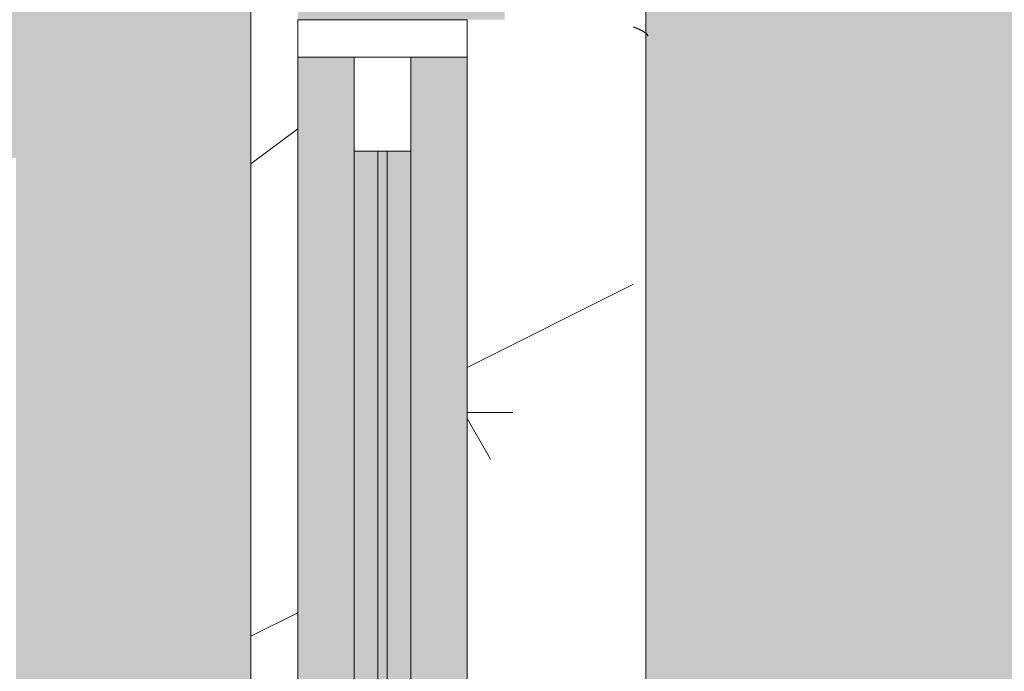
# Model space of a CAD drawing. Header units: millimetres. Extents: x 5980700 to 6194397, y -12939 to 2351883.
# Tile 209 of 587: x 6060441 to 6060965, y -2412 to -2065. Entities that reach past the tile are written whole.
import ezdxf

# ---------------------------------------------------------------- set-up
doc = ezdxf.new("R2010")
doc.units = ezdxf.units.MM
for name, color, linetype, lineweight in [('A-DOOR-FRAM', 31, 'Continuous', 18), ('A-DOOR-GLAZ', 31, 'Continuous', 9), ('A-FLOR-PATT', 8, 'Continuous', 18), ('A-GLAZ', 151, 'Continuous', 9), ('A-GLAZ-SILL', 1, 'Continuous', 9), ('A-WALL', 113, 'Continuous', 18), ('A-WALL-PATT', 111, 'Continuous', 25)]:
    doc.layers.add(name, color=color, linetype=linetype, lineweight=lineweight)

# ---------------------------------------------------------------- blocks, each defined once
blk = doc.blocks.new('FX-HRT-JANELA_CORRER-4FLS - 270x190cm-4FLS-ALU-3_0cmFolha 5-V52-PLANTA DE CAIMENTO DE PISOS - TÉRREO')
at = {"layer": 'A-DOOR-FRAM', "lineweight": 5}
h = blk.add_hatch(color=251, dxfattribs=at)
h.paths.add_polyline_path([(-689.9999999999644, -47.49999999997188), (-689.9999999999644, -34.99999999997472), (-1279.99999999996, -34.99999999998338), (-1279.99999999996, -47.49999999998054), (-827.4193548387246, -47.49999999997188)])
h.paths.add_polyline_path([(-689.9999999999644, -17.49999999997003), (-1279.99999999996, -17.49999999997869), (-1279.99999999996, -29.99999999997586), (-689.9999999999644, -29.99999999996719)])
at = {"layer": 'A-DOOR-GLAZ', "lineweight": 5}
h = blk.add_hatch(dxfattribs=at)
h.set_pattern_fill('FP_74', color=256, style=0, pattern_type=2)
h.set_pattern_definition([(135, (-3415.191, -20191.887), (-449.0128060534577, -449.0128060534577), []), (135, (-3415.191, -20033.137), (-898.0256121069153, 5.684341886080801e-14), []), (135, (-3415.191, -20350.637), (-898.0256121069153, 5.684341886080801e-14), [])])
h.paths.add_polyline_path([(-639.9999999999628, -34.99999999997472), (-639.9999999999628, -17.49999999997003), (-689.9999999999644, -17.49999999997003), (-689.9999999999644, -47.49999999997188), (-640.0000000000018, -47.49999999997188), (-639.9999999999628, -36.74074074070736)])
h.paths.add_polyline_path([(-1279.99999999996, -29.99999999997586), (-1279.99999999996, -17.49999999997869), (-1329.999999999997, -17.49999999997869), (-1329.999999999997, -47.49999999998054), (-1279.99999999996, -47.49999999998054), (-1279.99999999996, -34.99999999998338)])
blk.add_hatch(color=255, dxfattribs=at).paths.add_polyline_path([(-689.9999999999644, -29.99999999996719), (-1279.99999999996, -29.99999999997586), (-1279.99999999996, -34.99999999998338), (-689.9999999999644, -34.99999999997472)])
at = {"layer": 'A-GLAZ', "lineweight": 5}
h = blk.add_hatch(color=251, dxfattribs=at)
h.paths.add_polyline_path([(1329.999999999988, -17.49999999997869), (1329.999999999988, 12.50000000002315), (-1329.999999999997, 12.50000000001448), (-1329.999999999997, -17.49999999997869), (-639.9999999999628, -17.49999999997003), (-640.0000000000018, -47.49999999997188), (639.9999999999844, -47.49999999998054), (639.9999999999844, -17.49999999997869), (1286.991277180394, -17.49999999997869)])
h.paths.add_polyline_path([(1329.999999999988, -57.49999999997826), (1329.999999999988, -47.49999999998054), (690.0000000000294, -47.49999999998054), (689.9999999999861, -77.49999999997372), (1329.999999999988, -77.49999999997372)])
h.paths.add_polyline_path([(-689.9999999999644, -47.49999999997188), (-1329.999999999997, -47.49999999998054), (-1329.999999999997, -77.49999999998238), (-690.0000000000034, -77.49999999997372), (-690.0000000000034, -57.49999999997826)])
at = {"layer": 'A-DOOR-FRAM', "color": 250, "lineweight": 5}
for p, q in [((-1279.99999999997, -17.49999999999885), (-1329.99999999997, -17.49999999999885)), ((-1279.99999999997, -47.49999999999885), (-1279.99999999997, -17.49999999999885)), ((-1329.99999999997, -47.49999999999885), (-1279.99999999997, -47.49999999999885))]:
    blk.add_line(p, q, dxfattribs=at)
at = {"layer": 'A-DOOR-FRAM', "color": 90, "lineweight": 5}
for p, q in [((-689.9999999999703, -17.49999999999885), (-1279.99999999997, -17.49999999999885)), ((-1279.99999999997, -47.49999999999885), (-689.9999999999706, -47.49999999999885))]:
    blk.add_line(p, q, dxfattribs=at)
at = {"layer": 'A-DOOR-GLAZ', "color": 250, "lineweight": 5}
for p, q in [((-689.9999999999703, -29.99999999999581), (-1279.99999999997, -29.99999999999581)), ((-1279.99999999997, -29.99999999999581), (-1279.99999999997, -34.99999999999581)), ((-1279.99999999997, -34.99999999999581), (-689.9999999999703, -34.99999999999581))]:
    blk.add_line(p, q, dxfattribs=at)
at = {"layer": 'A-GLAZ', "color": 130}
for p, q in [((-1330.000000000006, 12.49999999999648), (-1350.000000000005, 12.49999999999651)), ((-1350.000000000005, 12.49999999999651), (-1350.000000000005, -77.49999999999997)), ((-1330.000000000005, -77.5), (-1330.000000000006, 12.49999999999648)), ((-1350.000000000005, -77.49999999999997), (-1330.000000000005, -77.5))]:
    blk.add_line(p, q, dxfattribs=at)
at = {"layer": 'A-GLAZ', "color": 90, "lineweight": 5}
for p, q in [((1329.999999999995, 12.49999999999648), (-1330.000000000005, 12.49999999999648)), ((-1330.000000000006, -77.5), (-690.0000000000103, -77.5))]:
    blk.add_line(p, q, dxfattribs=at)
blk = doc.blocks.new('FP_54-PLANTA DE CAIMENTO DE PISOS - TÉRREO')
at = {"layer": 'A-GLAZ-SILL', "color": 90, "lineweight": 5}
blk.add_line((1374.999999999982, 107.4999999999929), (-1374.999999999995, 107.4999999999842), dxfattribs=at)
at = {"layer": 'A-GLAZ-SILL', "lineweight": 5}
for p, q in [((-1344.560547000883, 104.6569732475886), (-1344.435872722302, 104.9124589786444)), ((-1344.435872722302, 104.9124589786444), (-1344.31119844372, 105.162190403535)), ((-1344.31119844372, 105.162190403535), (-1344.186524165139, 105.4058010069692)), ((-1344.186524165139, 105.4058010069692), (-1344.061849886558, 105.6429332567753)), ((-1344.061849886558, 105.6429332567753), (-1343.937175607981, 105.8732391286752)), ((-1343.937175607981, 105.8732391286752), (-1343.8125013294, 106.0963806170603)), ((-1343.8125013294, 106.0963806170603), (-1343.687827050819, 106.3120302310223)), ((-1343.687827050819, 106.3120302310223), (-1343.563152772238, 106.5198714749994)), ((-1343.563152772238, 106.5198714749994), (-1343.438478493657, 106.7195993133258)), ((-1343.438478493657, 106.7195993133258), (-1343.31380421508, 106.9109206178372)), ((-1343.31380421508, 106.9109206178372), (-1343.189129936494, 107.0935545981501)), ((-1343.189129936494, 107.0935545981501), (-1343.064455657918, 107.2672332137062)), ((-1343.064455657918, 107.2672332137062), (-1342.939781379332, 107.4317015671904)), ((-1342.939781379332, 107.4317015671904), (-1342.815107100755, 107.586718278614)), ((-1342.815107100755, 107.586718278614), (-1342.69043282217, 107.7320558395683)), ((-1342.69043282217, 107.7320558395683), (-1342.565758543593, 107.8675009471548)), ((-1342.565758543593, 107.8675009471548), (-1342.441084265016, 107.9928548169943)), ((-1342.441084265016, 107.9928548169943), (-1342.316409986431, 108.1079334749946)), ((-1342.316409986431, 108.1079334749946), (-1342.191735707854, 108.2125680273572)), ((-1342.191735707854, 108.2125680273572), (-1342.067061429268, 108.3066049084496)), ((-1342.067061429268, 108.3066049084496), (-1341.942387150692, 108.3899061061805)), ((-1341.942387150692, 108.3899061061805), (-1341.81771287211, 108.4623493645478)), ((-1341.81771287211, 108.4623493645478), (-1341.693038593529, 108.5238283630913)), ((-1341.693038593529, 108.5238283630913), (-1341.568364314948, 108.5742528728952)), ((-1341.568364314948, 108.5742528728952), (-1341.443690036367, 108.6135488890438)), ((-1341.443690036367, 108.6135488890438), (-1341.319015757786, 108.6416587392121)), ((-1341.319015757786, 108.6416587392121), (-1341.194341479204, 108.6585411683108)), ((-1346.181312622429, 100.9916647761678), (-1346.056638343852, 101.2855427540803)), ((-1346.056638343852, 101.2855427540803), (-1345.931964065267, 101.5789894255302)), ((-1345.931964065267, 101.5789894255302), (-1345.80728978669, 101.8715741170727)), ((-1345.80728978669, 101.8715741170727), (-1345.682615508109, 102.162867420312)), ((-1345.682615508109, 102.162867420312), (-1345.557941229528, 102.4524418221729)), ((-1345.557941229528, 102.4524418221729), (-1345.433266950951, 102.7398723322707)), ((-1345.433266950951, 102.7398723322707), (-1345.308592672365, 103.0247371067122)), ((-1345.308592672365, 103.0247371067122), (-1345.183918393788, 103.3066180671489)), ((-1345.183918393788, 103.3066180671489), (-1345.059244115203, 103.5851015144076)), ((-1345.059244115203, 103.5851015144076), (-1344.934569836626, 103.8597787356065)), ((-1344.934569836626, 103.8597787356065), (-1344.809895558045, 104.1302466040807)), ((-1344.809895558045, 104.1302466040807), (-1344.685221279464, 104.3961081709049)), ((-1344.685221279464, 104.3961081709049), (-1344.560547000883, 104.6569732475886))]:
    blk.add_line(p, q, dxfattribs=at)
blk = doc.blocks.new('CC_PEITORIL - PEITORIL-V53-PLANTA DE CAIMENTO DE PISOS - TÉRREO')
at = {"layer": 'A-GLAZ-SILL', "lineweight": 5}
h = blk.add_hatch(dxfattribs=at)
h.set_pattern_fill('FP_75', color=256, style=0, pattern_type=2)
h.set_pattern_definition([(90, (-3415.191, -20191.887), (-101.6, 406.4), [33.528, -271.272, 33.528, -1896.872]), (90, (-3415.191, -20191.887), (-101.6, 406.4), [-338.328, -271.272, 33.528, -576.072, -1016]), (90, (-3415.191, -20191.887), (-101.6, 406.4), [-1219.2, 33.528, -271.272, 33.528, -677.672]), (90, (-3415.191, -20191.887), (-101.6, 406.4), [-1557.528, -169.672, 33.528, -474.472]), (210, (-3465.991, -20039.487), (-301.1527240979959, -291.1881810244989), [33.528, -271.272, 33.528, -1896.872]), (210, (-3465.991, -20039.487), (-301.1527240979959, -291.1881810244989), [-338.328, -271.272, 33.528, -576.072, -1016]), (210, (-3465.991, -20039.487), (-301.1527240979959, -291.1881810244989), [-1219.2, 33.528, -271.272, 33.528, -677.672]), (210, (-3465.991, -20039.487), (-301.1527240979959, -291.1881810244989), [-1557.528, -169.672, 33.528, -474.472]), (329.9999999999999, (-3669.191, -19988.687), (402.7527240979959, -115.211818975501), [33.528, -271.272, 33.528, -1896.872]), (329.9999999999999, (-3669.191, -19988.687), (402.7527240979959, -115.211818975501), [-338.328, -271.272, 33.528, -576.072, -1016]), (329.9999999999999, (-3669.191, -19988.687), (402.7527240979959, -115.211818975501), [-1219.2, 33.528, -271.272, 33.528, -677.672]), (329.9999999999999, (-3669.191, -19988.687), (402.7527240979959, -115.211818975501), [-1557.528, -169.672, 33.528, -474.472])])
h.paths.add_polyline_path([(1374.999999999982, 100.9916647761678), (-1374.999999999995, 100.9916647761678), (-1374.999999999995, 77.50000000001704), (-1349.999999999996, 77.50000000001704), (-1349.999999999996, 12.50000000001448), (1349.999999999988, 12.50000000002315), (1349.999999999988, 77.5000000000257), (1374.999999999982, 77.5000000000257)])
h = blk.add_hatch(dxfattribs=at)
h.set_pattern_fill('FP_76', color=256, style=0, pattern_type=2)
h.set_pattern_definition([(306.87, (-5002.691, -19556.887), (-3175.008507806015, 4762.494328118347), [793.75, -7143.75]), (296.565, (-4526.441, -18604.387), (1587.499067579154, -1587.501456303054), [1774.879, -1774.879]), (288.435, (-3732.691, -18604.387), (1587.50290376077, -3174.997452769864), [1004.024, -4016.092])])
h.paths.add_polyline_path([(1374.999999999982, 100.9916647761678), (-1374.999999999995, 100.9916647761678), (-1374.999999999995, 77.50000000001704), (-1349.999999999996, 77.50000000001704), (-1349.999999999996, 12.50000000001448), (1349.999999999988, 12.50000000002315), (1349.999999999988, 77.5000000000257), (1374.999999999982, 77.5000000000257)])
at = {"layer": 'A-GLAZ', "color": 90, "lineweight": 5}
blk.add_blockref('FP_54-PLANTA DE CAIMENTO DE PISOS - TÉRREO', (0, 0), dxfattribs=at)
blk = doc.blocks.new('BE-PMSa-MOD-ARQ-CONEXAODOFUTURO-EX-000-R_rvt-1-PLANTA DE CAIMENTO DE PISOS - TÉRREO')
at = {"layer": 'A-FLOR-PATT', "lineweight": 5}
h = blk.add_hatch(dxfattribs=at)
h.set_pattern_fill('FP_2', color=135, style=0, pattern_type=2)
h.set_pattern_definition([(0, (0, 0), (812.8, 203.2), [33.528, -576.072, 33.528, -576.072, -3251.2]), (0, (0, 0), (812.8, 203.2), [-1219.2, 33.528, -1185.672, 33.528, -576.072, -1422.4]), (0, (0, 0), (812.8, 203.2), [-3048, 33.528, -372.872, 33.528, -982.472]), (120, (304.8, 101.6), (-582.3763620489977, 602.3054481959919), [33.52799999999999, -576.0719999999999, 33.52799999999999, -576.0719999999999, -3251.199999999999]), (120, (304.8, 101.6), (-582.3763620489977, 602.3054481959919), [-1219.2, 33.52799999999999, -1185.672, 33.52799999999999, -576.0719999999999, -1422.4]), (120, (304.8, 101.6), (-582.3763620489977, 602.3054481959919), [-3048, 33.52799999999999, -372.8719999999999, 33.52799999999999, -982.4719999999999]), (240, (406.4, 508), (-230.4236379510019, -805.5054481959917), [33.528, -576.072, 33.528, -576.072, -3251.2]), (240, (406.4, 508), (-230.4236379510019, -805.5054481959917), [-1219.2, 33.528, -1185.672, 33.528, -576.072, -1422.4]), (240, (406.4, 508), (-230.4236379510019, -805.5054481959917), [-3048, 33.528, -372.872, 33.528, -982.472])])
h.paths.add_polyline_path([(13153.13200708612, -10125.84100563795), (14705.38782324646, -10125.84100563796), (14705.38782324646, -9779.8857164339), (14699.38782324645, -9779.8857164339), (14699.38782324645, -9763.237570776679), (14681.68558745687, -9763.757413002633), (14670.96395493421, -9768.482704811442), (14665.88782324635, -9780.73757077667), (14665.88782324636, -9856.278958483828), (14670.73620676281, -9865.0681674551), (14677.45883342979, -9868.493127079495), (14678.38782324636, -9869.242380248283), (14678.38782324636, -9881.040871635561), (14674.1436913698, -9882.10035906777), (14663.09686027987, -9878.012306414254), (14654.48340806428, -9869.156476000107), (14652.0250349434, -9859.981702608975), (14651.89263271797, -9855.73757077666), (14650.88782324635, -9855.73757077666), (14651.89263271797, -9780.73757077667), (14653.73085252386, -9770.127241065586), (14655.24199762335, -9764.487570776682), (14667.13782324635, -9752.591745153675), (14683.38782324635, -9748.23757077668), (14699.38782324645, -9748.23757077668), (14699.38782324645, -9731.589425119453), (14705.38782324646, -9731.589425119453), (14705.38782324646, -9705.737570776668), (14755.38782324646, -9705.737570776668), (14755.38782324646, -9754.737570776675), (14795.38782324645, -9754.737570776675), (14796.02424042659, -9756.737570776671), (14812.38782324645, -9756.737570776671), (14811.36426821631, -9815.737570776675), (14810.34779546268, -9815.737570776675), (14811.47778338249, -9818.171971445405), (14811.43015556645, -9819.291362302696), (14811.44856252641, -9820.918341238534), (14827.38782324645, -9827.197475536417), (14827.38782324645, -10125.84100563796), (21231.38515489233, -10125.84100563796), (21231.38515489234, 5919.158994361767), (12003.88515489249, 5918.472013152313), (12003.8851548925, 5447.158205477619), (12268.88333741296, 5447.158205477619), (12268.88333741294, 4674.158994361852), (15653.88333741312, 4674.158994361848), (15653.88333741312, 5447.158205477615), (15923.88333741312, 5447.15820547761), (15923.88333741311, 4674.158994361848), (19999.38682609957, 4674.158994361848), (19999.38682609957, 5447.158205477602), (20269.38682609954, 5447.158205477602), (20269.38682609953, 4280.731645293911), (20299.38682609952, 4280.731645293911), (20298.51487451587, 1530.731645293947), (20269.38682609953, 1530.731645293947), (20269.38682609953, 1143.558994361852), (20299.38682609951, 1143.558994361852), (20298.51487451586, -1606.441005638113), (20269.38682609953, -1606.441005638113), (20269.38682609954, -2040.191005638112), (20299.38682609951, -2040.191005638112), (20298.51487451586, -4790.191005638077), (20269.38682609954, -4790.191005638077), (20269.38682609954, -5273.941005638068), (20299.38682609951, -5273.941005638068), (20298.51487451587, -8023.941005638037), (20269.38682609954, -8023.941005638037), (20269.38682609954, -9308.841005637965), (19999.38682609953, -9308.841005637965), (19999.38682609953, -8513.841794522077), (19913.38333741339, -8513.841794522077), (19913.38333741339, -8347.825683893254), (19635.38599049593, -8347.825683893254), (19635.38599049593, -8377.825683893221), (16285.38599049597, -8376.953732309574), (16285.38599049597, -8347.825683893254), (15971.88333741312, -8347.825683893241), (15971.88333741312, -8513.84179452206), (15921.38515489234, -8513.84179452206), (15921.38515489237, -9312.594001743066), (15651.38515489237, -9312.594001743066), (15651.3851548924, -8513.84179452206), (15603.38515489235, -8513.841794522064), (15603.38515489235, -8377.825683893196), (12316.88333741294, -8377.82568389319), (12316.88333741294, -8513.841794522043), (12268.88333741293, -8513.841794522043), (12268.88333741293, -9312.59400174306), (11998.88333741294, -9312.59400174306), (11998.88333741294, -8513.841794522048), (11950.88333741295, -8513.841794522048), (11950.88333741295, -8347.825683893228), (11867.63333741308, -8347.825683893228), (11867.63333741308, -8377.82568389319), (8517.633337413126, -8376.953732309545), (8517.633337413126, -8347.825683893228), (8434.383337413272, -8347.825683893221), (8434.383337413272, -8468.841794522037), (8419.38333741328, -8468.841794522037), (8419.38333741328, -8498.841794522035), (8434.383337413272, -8498.841794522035), (8434.383337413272, -8513.841794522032), (8386.383337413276, -8513.841794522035), (8386.383337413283, -9312.594001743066), (8116.383337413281, -9312.594001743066), (8116.383337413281, -9125.841005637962), (2121.38333741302, -9125.841005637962), (2121.38333741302, -9312.594001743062), (1851.383337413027, -9312.594001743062), (1851.383337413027, -9125.841005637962), (-4143.616662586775, -9125.841005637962), (-4143.616662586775, -9312.594001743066), (-4413.616662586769, -9312.594001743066), (-4413.616662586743, -8513.841794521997), (-4461.61666258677, -8513.841794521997), (-4461.61666258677, -8498.841794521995), (-4446.616662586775, -8498.841794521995), (-4446.616662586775, -8468.841794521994), (-4461.61666258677, -8468.841794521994), (-4461.61666258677, -8347.825683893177), (-4547.366662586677, -8347.825683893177), (-4547.366662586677, -8377.825683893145), (-7897.36666258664, -8376.953732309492), (-7897.36666258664, -8347.825683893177), (-7983.116662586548, -8347.825683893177), (-7983.116662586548, -8513.841794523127), (-8031.114845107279, -8513.841794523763), (-8031.114845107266, -9308.841005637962), (-8301.114845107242, -9308.841005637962), (-8301.114845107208, -8513.84179452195), (-8349.116662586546, -8513.841794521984), (-8349.116662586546, -8347.825683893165), (-8354.864845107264, -8347.825683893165), (-8354.864845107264, -8377.825683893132), (-11704.86484510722, -8376.953732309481), (-11704.86484510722, -8347.825683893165), (-11710.61666258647, -8347.825683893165), (-11710.61666258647, -8513.841794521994), (-11758.61484510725, -8513.841794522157), (-11758.61484510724, -9308.841005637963), (-12028.61484510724, -9308.841005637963), (-12028.61484510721, -8513.841794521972), (-12076.61666258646, -8513.841794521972), (-12076.61666258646, -8347.825683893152), (-12498.61666258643, -8347.825683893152), (-12498.61666258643, -8377.82568389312), (-15848.61666258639, -8376.953732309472), (-15848.61666258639, -8347.825683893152), (-16270.61666258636, -8347.82568389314), (-16270.61666258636, -8513.841794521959), (-16356.6158860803, -8513.84179452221), (-16356.61588608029, -9308.841005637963), (-16626.61588608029, -9308.841005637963), (-16626.61588608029, -7987.079408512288), (-16656.61588608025, -7987.079408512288), (-16655.74393449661, -5237.079408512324), (-16626.61588608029, -5237.079408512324), (-16626.61588608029, -4803.341005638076), (-16656.61588608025, -4803.341005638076), (-16655.7439344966, -2053.341005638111), (-16626.61588608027, -2053.341005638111), (-16626.61588608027, -1620.841794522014), (-16656.61588608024, -1620.841794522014), (-16655.74393449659, 1129.158205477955), (-16626.61588608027, 1129.158205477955), (-16626.61588608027, 1534.158205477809), (-16656.61588608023, 1534.158205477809), (-16655.74393449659, 4284.158205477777), (-16626.61588608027, 4284.158205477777), (-16626.61588608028, 5479.158994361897), (-16356.61588608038, 5479.158994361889), (-16356.61588608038, 4674.158994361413), (-12028.61666258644, 4674.158994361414), (-12028.61666258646, 5447.158205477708), (-11733.61666258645, 5446.941285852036), (-11733.61666258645, 4674.158994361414), (-8301.114845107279, 4674.158994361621), (-8301.114845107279, 5447.158205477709), (-8031.114845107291, 5447.158205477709), (-8031.114845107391, 5919.158994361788), (-17588.61484510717, 5919.158994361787), (-17588.6148451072, -10125.84100563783), (8442.166919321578, -10125.84100563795)])
h.paths.add_polyline_path([(14664.88301377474, -9780.73757077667), (14665.63226694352, -9779.779781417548), (14664.44050548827, -9775.73581322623)])
h.paths.add_polyline_path([(-16089.6590788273, -8758.10531785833), (-16115.54098333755, -8754.697900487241), (-16139.6590788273, -8744.707858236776), (-16160.36975694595, -8728.815995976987), (-16176.26161920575, -8708.105317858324), (-16186.2516614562, -8683.987222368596), (-16189.6590788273, -8658.105317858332), (-16186.2516614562, -8632.223413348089), (-16176.26161920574, -8608.105317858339), (-16160.36975694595, -8587.39463973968), (-16139.6590788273, -8571.502777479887), (-16115.54098333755, -8561.512735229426), (-16089.6590788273, -8558.105317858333), (-16063.77717431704, -8561.512735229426), (-16039.65907882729, -8571.502777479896), (-16018.94840070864, -8587.394639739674), (-16003.05653844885, -8608.105317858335), (-15993.06649619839, -8632.22341334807), (-15989.6590788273, -8658.105317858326), (-15993.06649619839, -8683.987222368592), (-16003.05653844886, -8708.10531785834), (-16018.94840070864, -8728.815995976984), (-16039.65907882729, -8744.707858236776), (-16063.77717431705, -8754.697900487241)])
h.paths.add_polyline_path([(19732.71217533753, -8754.668450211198), (19706.83027082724, -8751.260990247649), (19682.71217533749, -8741.270823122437), (19660.00862136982, -8722.781563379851), (19646.10963495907, -8704.667825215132), (19636.11959270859, -8680.54942825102), (19632.71217533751, -8648.664394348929), (19632.71217533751, -8622.782813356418), (19636.11959270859, -8596.901232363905), (19646.10963495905, -8572.783438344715), (19662.00149721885, -8552.073019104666), (19682.71217533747, -8536.181355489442), (19706.83027082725, -8526.191438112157), (19732.7121753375, -8522.784063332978), (19758.59407984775, -8526.191438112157), (19782.71217533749, -8536.181355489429), (19803.42285345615, -8552.073019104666), (19819.31471571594, -8572.783438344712), (19829.30475796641, -8596.901232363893), (19832.7121753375, -8628.39034617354), (19832.7121753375, -8654.66720021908), (19827.88084468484, -8683.987101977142), (19816.67739151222, -8708.104895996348), (19803.42285345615, -8725.378762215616), (19782.71217533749, -8741.27082312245), (19758.59407984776, -8751.260990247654)])
h.paths.add_polyline_path([(15648.38515489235, -8468.841794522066), (15650.88333741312, -8468.841794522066), (15650.88333741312, -8347.825683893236), (15648.38515489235, -8347.825683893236), (15648.38515489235, -8375.919436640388)])
h.paths.add_polyline_path([(-15957.766248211, 4689.65210732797), (-15964.016248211, 4691.326789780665), (-15966.60508297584, 4693.313272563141), (-15969.84032103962, 4698.916869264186), (-15969.84032103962, 4705.387345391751), (-15966.60508297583, 4710.990942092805), (-15961.00148627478, 4714.226180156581), (-15954.53101014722, 4714.226180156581), (-15948.92741344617, 4710.990942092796), (-15945.69217538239, 4705.387345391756), (-15945.69217538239, 4698.916869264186), (-15948.92741344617, 4693.313272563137), (-15954.53101014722, 4690.078034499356)])
h.paths.add_polyline_path([(19572.98503538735, 4699.192323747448), (19566.73503538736, 4700.867006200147), (19564.14620062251, 4702.853488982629), (19560.91096255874, 4708.45708568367), (19560.91096255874, 4714.927561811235), (19564.14620062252, 4720.531158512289), (19569.74979732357, 4723.766396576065), (19576.22027345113, 4723.766396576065), (19581.82387015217, 4720.53115851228), (19585.05910821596, 4714.927561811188), (19585.05910821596, 4708.457085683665), (19581.82387015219, 4702.853488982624), (19576.22027345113, 4699.618250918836)])
h.paths.add_polyline_path([(19732.7121753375, 4730.240264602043), (19706.83027082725, 4733.647681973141), (19682.7121753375, 4743.637724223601), (19662.00149721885, 4759.529586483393), (19646.10963495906, 4780.240264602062), (19636.11959270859, 4804.358360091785), (19632.71217533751, 4830.240264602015), (19636.11959270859, 4856.122169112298), (19646.10963495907, 4880.240264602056), (19662.00149721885, 4900.950942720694), (19682.7121753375, 4916.84280498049), (19706.83027082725, 4926.832847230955), (19732.7121753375, 4930.240264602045), (19758.59407984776, 4926.832847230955), (19782.71217533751, 4916.842804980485), (19803.42285345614, 4900.950942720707), (19819.31471571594, 4880.240264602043), (19829.30475796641, 4856.122169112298), (19832.7121753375, 4830.24026460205), (19829.30475796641, 4804.358360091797), (19819.31471571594, 4780.240264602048), (19803.42285345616, 4759.529586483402), (19782.71217533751, 4743.63772422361), (19758.59407984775, 4733.647681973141)])
h.paths.add_polyline_path([(-16089.6590788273, 4736.408178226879), (-16115.54098333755, 4739.815595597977), (-16139.6590788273, 4749.805637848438), (-16160.36975694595, 4765.697500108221), (-16176.26161920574, 4786.408178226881), (-16186.2516614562, 4810.526273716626), (-16189.6590788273, 4836.408178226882), (-16186.2516614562, 4862.29008273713), (-16176.26161920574, 4886.408178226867), (-16160.36975694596, 4907.118856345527), (-16139.6590788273, 4923.010718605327), (-16115.54098333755, 4933.000760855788), (-16089.6590788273, 4936.408178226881), (-16063.77717431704, 4933.000760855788), (-16039.6590788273, 4923.010718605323), (-16018.94840070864, 4907.118856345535), (-16003.05653844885, 4886.408178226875), (-15993.06649619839, 4862.29008273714), (-15989.6590788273, 4836.408178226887), (-15993.06649619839, 4810.526273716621), (-16003.05653844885, 4786.408178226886), (-16018.94840070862, 4765.697500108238), (-16039.6590788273, 4749.805637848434), (-16063.77717431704, 4739.815595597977)])
h = blk.add_hatch(dxfattribs=at)
h.set_pattern_fill('FP_109', color=133, style=0, pattern_type=2)
h.set_pattern_definition([(49.99999999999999, (0, 0), (182.184668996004, -15.93908553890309), [19.05, -209.55]), (355, (0, 0), (-35.24242749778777, 191.0566080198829), [15.24, -167.64]), (100.451, (15.182, -1.328), (146.9425016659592, 175.1166878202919), [16.19, -178.09]), (46.184, (0, 50.8), (271.0788941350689, -42.04327417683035), [28.575, -314.325]), (96.636, (22.59, 47.297), (237.4025071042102, 247.4272132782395), [24.285, -267.135]), (351.184, (0, 50.8), (237.404605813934, 247.4251178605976), [22.86, -251.46]), (21, (25.4, 38.1), (151.6148798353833, -102.2655185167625), [19.05, -209.55]), (326, (25.4, 38.1), (61.80235996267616, 184.1877424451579), [15.24, -167.64]), (71.45100000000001, (38.035, 29.578), (213.4170626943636, 81.92136778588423), [16.19, -178.09]), (37.50000000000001, (0, 0), (3.08832282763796, 84.55507579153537), [8.382, -157.226, 8.382, -161.798, -168.275]), (37.50000000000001, (0, 0), (3.08832282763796, 84.55507579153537), [-335.788, 8.382, -159.893]), (7.499999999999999, (0, 0), (66.81943811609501, 100.1807470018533), [8.382, -88.646, 8.382, -153.416, -64.135]), (7.499999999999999, (0, 0), (66.81943811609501, 100.1807470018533), [-258.826, 8.382, -55.753]), (327.5, (-56.642, 0), (135.5904877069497, -5.7289126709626), [8.382, -55.118, 8.382, -189.738, -262.89]), (327.5, (-56.642, 0), (135.5904877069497, -5.7289126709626), [-261.62, 8.382, -254.508]), (317.5, (-82.042, 0), (148.1288864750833, 25.42676126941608), [8.382, -74.168, 8.382, -123.19, -186.69]), (317.5, (-82.042, 0), (148.1288864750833, 25.42676126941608), [-214.122, 8.382, -178.308])])
h.paths.add_polyline_path([(-4441.627696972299, -8177.825683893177), (-4441.627696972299, -8167.82568389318), (-4451.627696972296, -8167.82568389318), (-4451.627696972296, -8177.825683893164)])
h.paths.add_polyline_path([(20075.50989163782, -8167.825683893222), (20089.3868260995, -8167.825683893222), (20089.38682609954, -5194.841794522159), (19913.38333741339, -5194.841794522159), (19913.38333741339, -4838.84179452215), (20089.38682609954, -4838.841794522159), (20089.38682609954, -2003.841794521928), (19923.3833374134, -2003.841794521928), (19923.38333741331, -1915.841005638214), (15956.88333741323, -1915.841005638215), (15956.88333741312, -2008.841794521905), (15620.88333741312, -2008.841794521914), (15620.88333741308, -1915.841005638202), (12301.88333741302, -1915.841005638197), (12301.88333741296, -2008.841794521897), (11965.88333741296, -2008.84179452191), (11965.88333741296, -1915.841005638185), (9479.379702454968, -1915.841005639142), (9479.379702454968, -1900.841005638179), (8579.379702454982, -1900.841005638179), (8579.379702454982, -2050.841005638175), (11830.88333741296, -2050.841005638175), (11830.88333741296, -2143.841794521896), (12436.88333741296, -2143.841794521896), (12436.88333741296, -2050.84100563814), (15485.88333741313, -2050.841005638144), (15485.88333741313, -2143.841794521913), (16091.88333741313, -2143.841794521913), (16091.88333741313, -2050.841005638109), (19788.3833374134, -2050.841005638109), (19788.3833374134, -2138.841794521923), (19964.38682609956, -2138.841794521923), (19964.38682609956, -4713.841794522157), (19788.3833374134, -4713.841794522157), (19788.3833374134, -5319.841794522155), (19964.38682609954, -5319.841794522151), (19964.38682609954, -8042.825683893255), (8511.785154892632, -8042.825683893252), (8511.785154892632, -4063.84179452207), (8559.379702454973, -4063.841794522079), (8559.379702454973, -3457.84179452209), (8511.785154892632, -3457.84179452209), (8511.785154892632, -2770.84100563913), (8500.374635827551, -2770.84100563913), (8500.374635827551, -2640.841005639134), (8511.785154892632, -2640.841005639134), (8511.785154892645, -2138.841794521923), (8549.379702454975, -2138.826511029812), (8549.379702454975, -1900.841005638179), (8539.379702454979, -1900.841005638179), (8539.379702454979, -1915.841005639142), (8424.379702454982, -1915.841005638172), (8424.379702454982, -2003.841794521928), (8386.785154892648, -2003.841794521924), (8386.785154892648, -3582.841794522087), (8434.379702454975, -3582.841794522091), (8434.379702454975, -3938.841794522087), (8386.78515489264, -3938.841794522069), (8386.78515489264, -8167.825683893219), (19983.39944753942, -8167.825683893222)])
h.paths.add_polyline_path([(-4451.627696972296, -8167.82568389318), (-4451.627696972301, -1915.841005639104), (-4556.62769697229, -1915.841005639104), (-4556.62769697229, -1900.841005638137), (-4566.627696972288, -1900.841005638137), (-4566.627696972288, -2740.841005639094), (-4556.627696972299, -2740.841005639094), (-4556.627696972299, -2751.841005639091), (-4536.622630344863, -2751.841005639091), (-4536.622630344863, -2640.841005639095), (-4517.622630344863, -2640.841005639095), (-4517.622630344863, -2770.841005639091), (-4556.627696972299, -2770.841005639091), (-4556.627696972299, -2780.841005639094), (-4566.627696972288, -2780.841005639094), (-4566.627696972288, -2820.841005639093), (-4576.627696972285, -2820.841005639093), (-4576.627696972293, -8042.825683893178), (-16321.61588607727, -8042.825683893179), (-16321.61588608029, -5319.841794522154), (-16145.61666258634, -5319.841794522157), (-16145.61666258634, -4713.841794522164), (-16321.61588608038, -4713.841794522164), (-16321.61588608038, -2138.841794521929), (-16145.61666258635, -2138.841794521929), (-16145.61666258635, -2050.841005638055), (-12201.61666258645, -2050.841005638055), (-12201.61666258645, -2138.841794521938), (-11585.61666258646, -2138.841794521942), (-11585.61666258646, -2050.841005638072), (-8474.116662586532, -2050.841005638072), (-8474.116662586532, -2138.841794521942), (-7858.116662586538, -2138.841794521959), (-7858.116662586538, -2050.841005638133), (-4596.627696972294, -2049.966749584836), (-4596.627696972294, -1900.841005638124), (-5496.627696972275, -1900.841005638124), (-5496.627696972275, -1915.841005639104), (-7993.116662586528, -1915.841005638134), (-7993.116662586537, -2003.841794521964), (-8339.116662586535, -2003.841794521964), (-8339.116662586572, -1915.841005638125), (-11720.6166625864, -1915.841005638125), (-11720.61666258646, -2003.841794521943), (-12066.61666258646, -2003.841794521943), (-12066.61666258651, -1915.841005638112), (-16280.61666258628, -1915.841005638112), (-16280.61666258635, -2003.84179452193), (-16446.61588608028, -2003.84179452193), (-16446.61588608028, -4838.841794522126), (-16270.61666258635, -4838.841794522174), (-16270.61666258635, -5194.841794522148), (-16446.61588608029, -5194.841794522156), (-16446.61588608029, -8167.825683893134), (-4512.987072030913, -8167.825683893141)])
h.paths.add_polyline_path([(-6183.614845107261, -327.1176804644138), (-6183.612822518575, -327.1195872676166), (-6151.433903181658, -327.1195872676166)])
h.paths.add_polyline_path([(-6183.614845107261, -1157.117680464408), (-6183.612822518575, -1157.119587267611), (-6174.673446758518, -1157.119587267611)])
h.paths.add_polyline_path([(9914.343509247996, -1770.841005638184), (10006.38515489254, -1770.841005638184), (10006.38515489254, -14.61798700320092), (9529.379702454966, -14.61798700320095), (9529.379702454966, -29.61798700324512), (9479.379702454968, -29.61798700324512), (9479.379702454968, -14.61798700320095), (8539.379702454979, -14.617987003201), (8539.379702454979, -29.61798700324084), (8489.37970245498, -28.80444696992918), (8489.37970245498, -14.617987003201), (-2271.114845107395, -14.6179870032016), (-2271.114845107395, -29.61036006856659), (-2321.114845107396, -29.61036006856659), (-2321.114845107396, -14.6179870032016), (-3061.11484510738, -14.61798700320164), (-3061.11484510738, -29.6103600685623), (-3111.114845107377, -29.61036006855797), (-3111.114845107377, -14.61798700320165), (-3280.616662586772, -14.61798700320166), (-3280.616662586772, -29.61036006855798), (-3330.616662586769, -29.61036006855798), (-3330.616662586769, -14.61798700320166), (-4070.616662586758, -14.6179870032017), (-4070.616662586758, -29.61036006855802), (-4120.616662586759, -29.61036006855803), (-4120.616662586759, -14.6179870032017), (-4506.627696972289, -14.61798700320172), (-4506.627696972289, -29.61036006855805), (-4556.62769697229, -29.61036006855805), (-4556.62769697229, -14.61798700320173), (-5496.627696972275, -14.61798700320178), (-5496.627696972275, -29.61036006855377), (-5546.627696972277, -29.61036006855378), (-5546.627696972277, -14.61798700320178), (-6183.614845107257, -14.61798700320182), (-6183.614845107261, -1770.841005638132), (-5546.627696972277, -1770.841005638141), (-5546.627696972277, -1755.841005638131), (-5496.627696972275, -1755.841005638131), (-5496.627696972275, -1770.841005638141), (-4556.62769697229, -1770.841005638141), (-4556.62769697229, -1755.841005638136), (-4506.627696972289, -1755.841005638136), (-4506.627696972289, -1770.841005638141), (-4436.616662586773, -1770.841005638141), (-4436.616662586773, -1682.841794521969), (-4120.616662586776, -1682.841794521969), (-4120.616662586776, -1770.841005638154), (-1313.614873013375, -1770.841005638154), (-1313.614873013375, -1755.841005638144), (-1243.614873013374, -1755.841005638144), (-1243.614873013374, -1770.841005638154), (-403.6148730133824, -1770.841005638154), (-403.6148730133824, -1755.841005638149), (-333.6148730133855, -1755.841005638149), (-333.6148730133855, -1770.841005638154), (748.3833374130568, -1770.841005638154), (748.3833374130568, -1755.841005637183), (818.3833374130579, -1755.841005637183), (818.3833374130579, -1770.841005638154), (1678.38333741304, -1770.841005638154), (1678.38333741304, -1620.841005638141), (-3970.61666258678, -1620.841005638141), (-3970.61666258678, -1532.841794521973), (-4586.616662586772, -1532.841794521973), (-4586.616662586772, -1620.841005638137), (-6033.61484510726, -1620.841005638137), (-6033.61484510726, -164.6179870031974), (9856.385154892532, -164.6179870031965), (9856.385154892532, -1620.841005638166), (8559.379702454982, -1620.841005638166), (8559.379702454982, -1532.841794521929), (7943.379702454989, -1532.841794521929), (7943.379702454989, -1620.841005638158), (2294.383337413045, -1620.970226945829), (2294.383337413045, -1770.841005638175), (3154.383337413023, -1770.841005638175), (3154.383337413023, -1755.841005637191), (3224.383337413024, -1755.841005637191), (3224.383337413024, -1770.841005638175), (4236.385126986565, -1770.841005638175), (4236.385126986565, -1755.841005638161), (4306.385126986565, -1755.841005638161), (4306.385126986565, -1770.841005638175), (5146.385126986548, -1770.841005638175), (5146.385126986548, -1755.841005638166), (5216.38512698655, -1755.841005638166), (5216.38512698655, -1770.841005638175), (8093.379702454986, -1770.841005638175), (8093.379702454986, -1682.841794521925), (8409.379702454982, -1682.841794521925), (8409.379702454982, -1770.841005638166), (8489.37970245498, -1770.841005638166), (8489.37970245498, -1755.841005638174), (8539.379702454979, -1755.841005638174), (8539.379702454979, -1770.841005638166), (9479.379702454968, -1770.841005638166), (9479.379702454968, -1755.841005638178), (9529.379702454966, -1755.841005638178), (9529.379702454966, -1770.841005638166), (9856.385154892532, -1770.841005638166)])
h.paths.add_polyline_path([(2264.383337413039, -1770.841005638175), (2264.383337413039, -1527.841794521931), (1708.383337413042, -1527.841794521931), (1708.383337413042, -1770.841005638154), (1718.38333741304, -1770.841005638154), (1718.38333741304, -1755.841005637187), (1788.383337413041, -1755.841005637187), (1788.383337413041, -1770.841005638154), (1833.383337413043, -1770.841005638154), (1833.383337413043, -1677.841794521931), (2139.383337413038, -1677.841794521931), (2139.383337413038, -1770.841005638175), (2184.38333741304, -1770.841005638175), (2184.38333741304, -1755.841005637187), (2254.383337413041, -1755.841005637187), (2254.383337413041, -1770.841005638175), (2259.025241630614, -1770.841005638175)])
h.paths.add_polyline_path([(16686.35582290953, -1755.841005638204), (19923.38333741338, -1755.841005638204), (19923.3833374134, -1667.841794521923), (20089.38682609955, -1667.841794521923), (20089.38682609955, 1166.15820547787), (19913.38333741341, 1166.158205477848), (19913.38333741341, 1522.158205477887), (20089.38682609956, 1522.158205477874), (20089.38682609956, 4296.158205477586), (19913.3833374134, 4296.158205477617), (19913.38333741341, 4461.658994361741), (15971.88333741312, 4461.658994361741), (15971.88333741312, 4296.158205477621), (15605.88333741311, 4296.158205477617), (15605.88333741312, 4461.658994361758), (12316.88333741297, 4461.658994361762), (12316.88333741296, 4296.158205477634), (11950.88333741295, 4296.158205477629), (11950.88333741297, 4461.658994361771), (8424.379702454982, 4461.658994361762), (8424.379702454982, 140.3820129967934), (8489.37970245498, 140.3820129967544), (8489.37970245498, 130.3820129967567), (8539.379702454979, 130.382012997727), (8539.379702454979, 115.3820129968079), (8549.379702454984, 115.3820129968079), (8549.379702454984, 955.3820129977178), (8539.379702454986, 955.3820129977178), (8539.379702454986, 966.3820129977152), (8519.374635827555, 966.382012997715), (8519.374635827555, 855.3820129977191), (8500.374635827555, 855.3820129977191), (8500.374635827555, 985.382012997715), (8539.379702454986, 985.3820129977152), (8539.379702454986, 995.3820129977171), (8549.379702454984, 995.3820129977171), (8549.379702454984, 4336.658994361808), (11825.88333741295, 4336.658994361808), (11825.88333741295, 4171.158205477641), (12441.88333741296, 4171.158205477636), (12441.88333741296, 4336.658994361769), (15480.88333741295, 4336.658994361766), (15480.88333741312, 4171.158205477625), (16096.88333741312, 4171.15820547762), (16097.48518693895, 4336.658994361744), (19788.3833374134, 4336.658994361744), (19788.38333741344, 4171.158205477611), (19964.38682609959, 4171.158205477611), (19964.38682609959, 1647.158205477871), (19788.38333741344, 1647.158205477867), (19788.38333741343, 1041.158205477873), (19964.38682609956, 1041.158205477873), (19964.38682609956, -1532.841794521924), (19788.38333741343, -1532.841794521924), (19788.38333741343, -1620.841005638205), (16091.88333741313, -1620.841005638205), (16091.88333741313, -1527.84179452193), (15485.88333741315, -1527.841794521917), (15485.88333741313, -1620.841005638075), (12436.88333741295, -1620.841005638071), (12436.88333741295, -1527.841794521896), (11830.88333741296, -1527.841794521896), (11830.88333741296, -1620.841005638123), (10286.38515489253, -1620.841005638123), (10286.38515489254, 265.3820129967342), (8579.379702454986, 265.3820129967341), (8579.379702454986, 115.3820129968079), (9479.379702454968, 115.3820129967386), (9479.379702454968, 130.3820129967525), (9509.37970245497, 130.3820129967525), (9509.37970245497, 140.3820129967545), (10161.38515489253, 140.3820129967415), (10161.38515489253, -1755.841005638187), (11965.88333741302, -1755.841005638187), (11965.88333741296, -1662.841794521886), (12301.88333741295, -1662.84179452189), (12301.88333741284, -1755.841005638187), (15620.88333741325, -1755.841005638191), (15620.88333741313, -1662.841794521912), (15956.88333741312, -1662.841794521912), (15956.88333741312, -1755.841005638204), (16417.78746090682, -1755.841005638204)])
h.paths.add_polyline_path([(-6868.469615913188, -1755.841005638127), (-6338.614845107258, -1755.841005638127), (-6338.614845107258, 140.3896399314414), (-5546.627696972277, 140.3896399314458), (-5546.627696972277, 130.3896399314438), (-5496.627696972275, 130.389639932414), (-5496.627696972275, 115.3896399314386), (-4596.627696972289, 115.3896399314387), (-4596.627696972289, 265.3896399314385), (-6463.614845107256, 265.3896399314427), (-6463.614845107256, -1620.841005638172), (-7858.116662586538, -1620.841005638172), (-7858.116662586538, -1532.841794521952), (-8474.116662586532, -1532.841794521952), (-8474.116662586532, -1620.84100563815), (-11585.61666258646, -1620.84100563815), (-11585.61666258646, -1532.841794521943), (-12201.61666258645, -1532.841794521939), (-12201.61666258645, -1620.841005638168), (-16145.61666258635, -1620.841005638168), (-16145.61666258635, -1532.841794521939), (-16321.61588608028, -1532.841794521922), (-16321.61588608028, 1041.158205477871), (-16145.61666258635, 1041.158205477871), (-16145.61666258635, 1647.158205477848), (-16321.6158860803, 1647.158205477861), (-16321.6158860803, 4171.158205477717), (-16145.61666258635, 4171.158205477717), (-16145.61666258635, 4337.158913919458), (-12201.61666258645, 4337.158913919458), (-12201.61666258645, 4171.158205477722), (-11585.61666258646, 4171.158205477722), (-11585.61666258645, 4337.158913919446), (-8474.116662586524, 4337.158913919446), (-8474.116662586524, 4171.158205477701), (-7858.116662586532, 4171.158205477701), (-7858.116662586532, 4337.158913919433), (-4576.627696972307, 4337.158913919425), (-4576.627696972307, 1035.389639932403), (-4566.627696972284, 1035.389639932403), (-4566.627696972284, 995.3896399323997), (-4556.62769697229, 995.3896399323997), (-4556.62769697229, 985.3896399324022), (-4517.622630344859, 985.3896399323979), (-4517.622630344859, 855.389639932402), (-4536.622630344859, 855.389639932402), (-4536.622630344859, 966.3896399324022), (-4556.62769697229, 966.3896399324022), (-4556.62769697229, 955.3896399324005), (-4566.627696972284, 955.3896399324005), (-4566.627696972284, 115.3896399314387), (-4556.62769697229, 115.3896399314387), (-4556.62769697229, 130.3896399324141), (-4506.627696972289, 130.3896399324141), (-4506.627696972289, 140.3896399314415), (-4451.627696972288, 140.3896399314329), (-4451.711295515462, 4461.658994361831), (-7983.116662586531, 4461.65899436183), (-7983.116662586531, 4296.158205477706), (-8349.116662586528, 4296.158205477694), (-8349.200261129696, 4461.658994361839), (-11710.61666258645, 4461.658994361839), (-11710.61666258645, 4296.158205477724), (-12076.61666258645, 4296.158205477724), (-12076.7002611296, 4461.658994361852), (-16280.61666258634, 4461.658994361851), (-16280.61666258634, 4306.158205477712), (-16446.61588608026, 4306.158205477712), (-16446.61588608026, 1512.158205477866), (-16280.61666258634, 1512.158205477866), (-16280.61666258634, 1497.158205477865), (-16270.61666258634, 1497.158205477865), (-16270.61666258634, 1166.158205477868), (-16446.61588608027, 1166.158205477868), (-16446.61588608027, -1667.841794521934), (-16280.61666258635, -1667.841794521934), (-16280.61666258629, -1755.841005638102), (-12066.61666258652, -1755.841005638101), (-12066.61666258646, -1667.841794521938), (-11720.61666258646, -1667.841794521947), (-11720.61666258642, -1755.841005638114), (-8339.116662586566, -1755.841005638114), (-8339.116662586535, -1667.841794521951), (-7993.116662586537, -1667.841794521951), (-7993.116662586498, -1755.841005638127), (-7457.340251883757, -1755.841005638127)])
h.paths.add_polyline_path([(10006.38316409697, -1157.11958726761), (10006.38515489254, -1157.117680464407), (9997.443780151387, -1157.11958726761)])
h.paths.add_polyline_path([(10006.38316409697, -327.1195872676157), (10006.38515489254, -327.1176804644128), (9997.443780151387, -327.1195872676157)])
h.paths.add_polyline_path([(7264.425647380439, 115.3820129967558), (7919.878136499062, 115.3820129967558), (7919.878136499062, 265.3820129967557), (6363.379702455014, 265.3820129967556), (6363.379702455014, 115.3820129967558)])
h.paths.add_polyline_path([(6323.379702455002, 115.3820129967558), (6333.379702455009, 115.3820129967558), (6333.379702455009, 265.3820129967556), (2116.385126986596, 265.3820129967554), (2116.385126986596, 1037.158205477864), (2296.38333741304, 1037.158205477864), (2296.38333741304, 1651.158205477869), (2116.385126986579, 1651.158205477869), (2116.385126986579, 2814.158994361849), (1966.385126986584, 2814.158994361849), (1966.385126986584, 2804.158994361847), (1981.385126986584, 2804.158994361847), (1981.385126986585, 1516.158205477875), (2161.383337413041, 1516.158205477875), (2161.383337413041, 1172.158205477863), (1981.385126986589, 1172.158205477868), (1981.385126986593, 130.382012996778), (6323.379702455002, 130.3820129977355)])
h.paths.add_polyline_path([(7949.878136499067, 115.3820129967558), (7963.379702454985, 115.3820129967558), (7963.379702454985, 130.3820129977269), (8078.379702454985, 130.3820129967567), (8078.379702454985, 296.3913006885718), (8254.379702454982, 296.4037829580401), (8254.379702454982, 1172.158205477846), (8076.38333741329, 1172.158205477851), (8076.38333741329, 1516.158205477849), (8254.379702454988, 1516.158205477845), (8254.379702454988, 4306.158205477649), (8078.383337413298, 4306.158205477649), (8078.383337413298, 4471.658994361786), (7658.883337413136, 4471.658994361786), (7658.883337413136, 4476.658994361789), (7618.883337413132, 4476.658994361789), (7618.883337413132, 4486.658994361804), (2618.883337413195, 4486.658994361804), (2618.883337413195, 4476.658994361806), (2578.8833374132, 4476.658994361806), (2578.8833374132, 4471.658994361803), (2159.383337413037, 4471.658994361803), (2159.383337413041, 4306.158205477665), (1981.385126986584, 4306.158205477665), (1981.385126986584, 3744.158994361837), (1966.385126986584, 3744.158994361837), (1966.385126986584, 2844.158994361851), (2116.385126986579, 2844.158994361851), (2116.385126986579, 4171.158205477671), (2294.38333741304, 4171.158205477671), (2294.38333741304, 4336.658994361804), (7943.383337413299, 4336.658994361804), (7943.383337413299, 4171.158205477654), (8119.379702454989, 4171.158205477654), (8119.379702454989, 1651.158205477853), (7941.383337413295, 1651.158205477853), (7941.383337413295, 1037.158205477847), (8119.379702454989, 1037.158205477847), (8119.379702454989, 431.3942088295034), (7949.878136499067, 431.3817265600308), (7949.878136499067, 130.3820129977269)])
h.paths.add_polyline_path([(1686.385126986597, 115.3820129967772), (1836.385126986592, 115.3820129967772), (1836.385126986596, 2754.15899436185), (1821.385126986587, 2754.15899436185), (1821.385126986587, 2804.158994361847), (1836.385126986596, 2804.158994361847), (1836.385126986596, 3744.158994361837), (1821.385126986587, 3744.158994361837), (1821.385126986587, 3794.158994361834), (1836.385126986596, 3794.158994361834), (1836.385126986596, 3907.158994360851), (1774.885126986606, 3907.158994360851), (1774.885126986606, 3919.658994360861), (1049.885126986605, 3919.658994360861), (1049.885126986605, 3954.658994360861), (1769.885126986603, 3954.658994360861), (1769.885126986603, 3961.658994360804), (386.3851269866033, 3961.658994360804), (386.3851269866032, 4486.658994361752), (-333.6148451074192, 4486.658994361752), (-333.6148451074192, 4407.158913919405), (-318.6148451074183, 4407.158913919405), (-318.6148451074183, 4357.158913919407), (-333.6148451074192, 4357.158913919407), (-333.6148451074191, 3617.158913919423), (-318.6148451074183, 3617.158913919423), (-318.6148451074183, 3567.158913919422), (-333.6148451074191, 3567.158913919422), (-333.6148451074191, 3238.903506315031), (-183.6148451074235, 3238.903506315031), (-183.6148451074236, 4337.158913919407), (236.3851269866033, 4337.158913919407), (236.3851269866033, 3811.658994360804), (1686.385126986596, 3811.658994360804), (1686.385126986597, 265.3820129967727), (444.3857207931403, 265.3820129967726), (444.3857207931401, 2287.15820547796), (81.29247742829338, 2287.15820547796), (81.2924774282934, 2137.15820547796), (294.3857207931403, 2137.15820547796), (294.3857207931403, 1698.268829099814), (304.3857207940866, 1698.268829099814), (304.3857207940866, 1648.268829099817), (294.3857207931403, 1648.268829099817), (295.5425980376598, 308.2688290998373), (304.385720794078, 308.2688290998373), (304.385720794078, 258.2688290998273), (294.3857207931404, 258.2688290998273), (294.3857207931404, 115.3820129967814), (1680.297920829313, 115.3820129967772)])
h.paths.add_polyline_path([(-2016.707522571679, 1971.140541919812), (-1743.707740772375, 1971.14801826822), (-1743.707740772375, 2121.140541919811), (-1993.707304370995, 2121.140541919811), (-1993.707304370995, 1971.148018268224), (-2018.707522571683, 1971.148018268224), (-2018.707522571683, 2121.140541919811), (-2422.616662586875, 2121.140541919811), (-2422.616662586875, 2245.558205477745), (-3006.114845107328, 2245.558205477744), (-3006.114845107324, 3007.158913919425), (-2018.707522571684, 3007.158913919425), (-2018.707522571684, 3238.903506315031), (-3156.114845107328, 3238.903506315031), (-3156.114845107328, 1971.140541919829), (-2784.616662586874, 1971.14054191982), (-2784.616662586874, 2095.558205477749), (-2572.616662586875, 2095.558205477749), (-2572.616662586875, 1971.140541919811), (-2018.707522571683, 1971.140541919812)])
h.paths.add_polyline_path([(-1993.707304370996, 3007.158913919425), (-1743.707740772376, 3007.158913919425), (-1743.707740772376, 3238.903506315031), (-1993.707304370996, 3238.903506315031), (-1993.707304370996, 3094.949362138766)])
h.paths.add_polyline_path([(1801.885126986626, 3919.658994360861), (1836.385126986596, 3919.658994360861), (1836.385126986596, 3961.658994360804), (1801.885126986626, 3961.658994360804), (1801.885126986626, 3927.158994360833)])
at = {"layer": 'A-WALL', "lineweight": 5}
h = blk.add_hatch(color=50, dxfattribs=at)
h.paths.add_polyline_path([(20124.38682609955, -4873.841794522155), (20124.38682609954, -4765.191005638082), (20114.38682609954, -4765.191005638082), (20114.38682609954, -4873.841794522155)])
h.paths.add_polyline_path([(20124.38682609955, -2065.19100563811), (20124.38682609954, -1978.841794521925), (20114.38682609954, -1978.841794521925), (20114.38682609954, -2065.19100563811)])
h = blk.add_hatch(color=9, dxfattribs=at)
h.paths.add_polyline_path([(20124.38682609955, -4873.841794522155), (20134.38682609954, -4873.841794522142), (20134.38682609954, -4765.191005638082), (20124.38682609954, -4765.191005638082), (20124.38682609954, -4863.841794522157)])
h.paths.add_polyline_path([(20124.38682609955, -2065.19100563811), (20134.38682609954, -2065.19100563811), (20134.38682609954, -1978.841794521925), (20124.38682609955, -1979.952948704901), (20124.38682609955, -2026.188800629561)])
at = {"layer": 'A-WALL-PATT', "lineweight": 5}
h = blk.add_hatch(dxfattribs=at)
h.set_pattern_fill('FP_9', color=135, style=0, pattern_type=2)
h.set_pattern_definition([(49.99999999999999, (0, 0), (728.73650110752, -63.75582262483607), [76.2, -838.2]), (355, (0, 0), (-140.9716152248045, 764.2276025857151), [60.96, -670.56]), (100.451, (60.728, -5.313), (587.770006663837, 700.4667512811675), [64.76, -712.36]), (46.184, (0, 203.2), (1084.316239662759, -168.1709612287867), [114.3, -1257.3]), (96.636, (90.36, 189.186), (949.6099128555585, 989.7098464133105), [97.14, -1068.54]), (351.184, (0, 203.2), (949.620552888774, 989.7011531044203), [91.44, -1005.84]), (21, (101.6, 152.4), (606.4578690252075, -409.0605652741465), [76.2, -838.2]), (326, (101.6, 152.4), (247.208340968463, 736.752917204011), [60.96, -670.56]), (71.45100000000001, (152.138, 118.312), (853.6682507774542, 327.6854711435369), [64.76, -712.36]), (37.50000000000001, (0, 0), (12.35469342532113, 338.2201185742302), [33.528, -628.904, 33.528, -647.192, -673.1]), (37.50000000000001, (0, 0), (12.35469342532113, 338.2201185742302), [-1343.152, 33.528, -639.572]), (7.499999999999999, (0, 0), (267.2788744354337, 400.7221270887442), [33.528, -354.584, 33.528, -613.664, -256.54]), (7.499999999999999, (0, 0), (267.2788744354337, 400.7221270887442), [-1035.304, 33.528, -223.012]), (327.5, (-226.568, 0), (542.363331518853, -22.91534459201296), [33.528, -220.472, 33.528, -758.952, -1051.56]), (327.5, (-226.568, 0), (542.363331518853, -22.91534459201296), [-1046.48, 33.528, -1018.032]), (317.5, (-328.168, 0), (592.5169587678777, 101.7071067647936), [33.528, -296.672, 33.528, -492.76, -746.76]), (317.5, (-328.168, 0), (592.5169587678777, 101.7071067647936), [-856.488, 33.528, -713.232])])
h.paths.add_polyline_path([(20269.38682609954, -5015.84100563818), (20269.38682609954, -4765.191005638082), (20254.38682609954, -4765.191005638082), (20254.38682609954, -5015.84100563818), (20268.46306076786, -5015.84100563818)])
h.paths.add_polyline_path([(20269.38682609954, -2065.19100563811), (20269.38682609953, -1770.841005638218), (20254.38682609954, -1770.841005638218), (20254.38682609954, -2065.19100563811)])
h = blk.add_hatch(color=57, dxfattribs=at)
h.paths.add_polyline_path([(20186.38515489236, -4883.841794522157), (20224.38682609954, -4883.841794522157), (20224.38682609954, -4765.191005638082), (20134.38682609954, -4765.191005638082), (20134.38682609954, -4883.841794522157), (20168.69920491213, -4883.841794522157)])
h.paths.add_polyline_path([(20134.38682609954, -2065.19100563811), (20224.38682609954, -2065.19100563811), (20224.38007684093, -1968.842156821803), (20134.38682609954, -1968.841794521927), (20134.38682609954, -2026.188800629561)])
h = blk.add_hatch(dxfattribs=at)
h.set_pattern_fill('FP_129', color=71, style=0, pattern_type=2)
h.set_pattern_definition([(216.87, (166.6, 416.5), (1249.498511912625, 833.0022321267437), [208.25, -1874.25]), (206.565, (416.5, 291.55), (-416.4997849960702, -416.4999353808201), [465.661, -465.661]), (198.435, (416.5, 83.3), (-832.9995359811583, -416.5008561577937), [263.4179999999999, -1053.671])])
h.paths.add_polyline_path([(20114.38682609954, -4863.841794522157), (20114.38682609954, -1988.841794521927), (20089.38682609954, -1988.841794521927), (20089.38682609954, -4838.841794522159)])
at = {"layer": 'A-WALL', "color": 90, "lineweight": 5}
blk.add_line((20089.3868260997, -1988.841794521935), (20089.3868260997, -4838.841794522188), dxfattribs=at)
at = {"layer": 'A-GLAZ', "color": 250, "lineweight": 5, "rotation": 269.9999999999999}
for name in ['CC_PEITORIL - PEITORIL-V53-PLANTA DE CAIMENTO DE PISOS - TÉRREO', 'FX-HRT-JANELA_CORRER-4FLS - 270x190cm-4FLS-ALU-3_0cmFolha 5-V52-PLANTA DE CAIMENTO DE PISOS - TÉRREO']:
    blk.add_blockref(name, (20191.8868260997, -3415.191005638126), dxfattribs=at)

msp = doc.modelspace()

# ---------------------------------------------------------------- block references
at = {"lineweight": 5}
msp.add_blockref('BE-PMSa-MOD-ARQ-CONEXAODOFUTURO-EX-000-R_rvt-1-PLANTA DE CAIMENTO DE PISOS - TÉRREO', (6040474.816446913, 0), dxfattribs=at)

doc.saveas('drawing.dxf')
